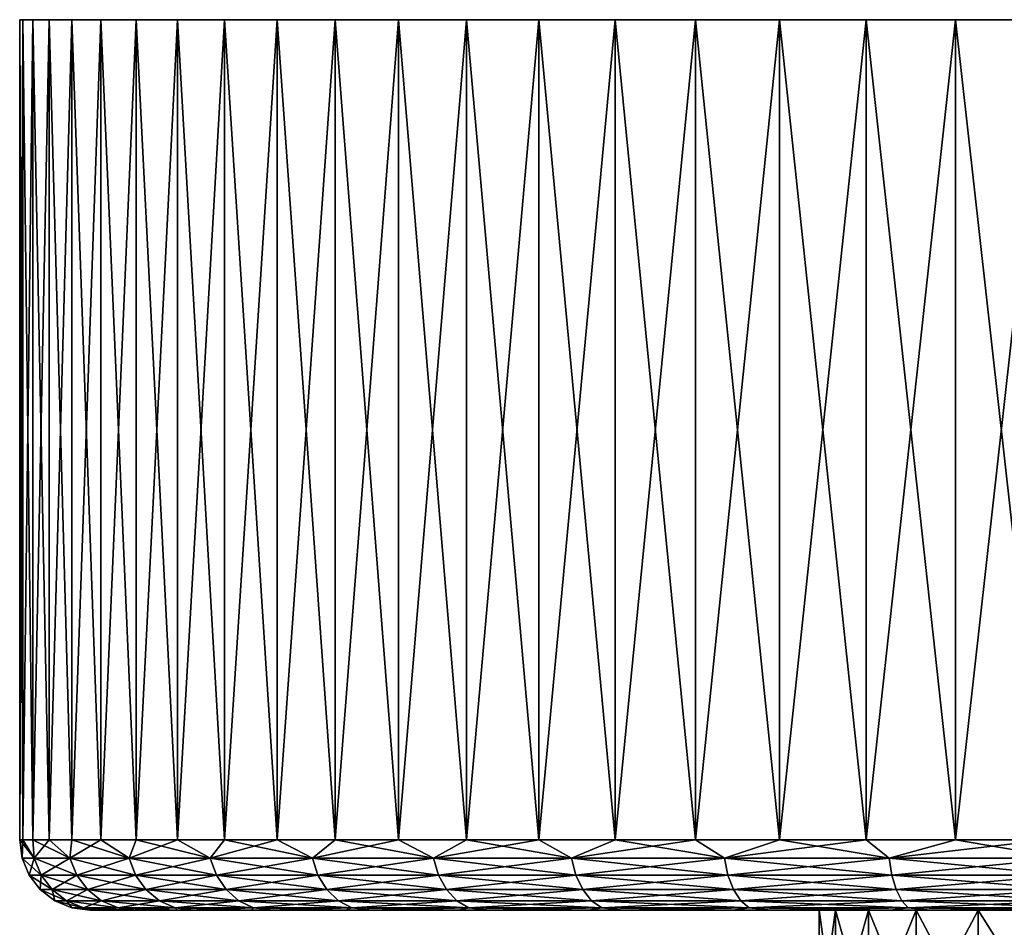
# Model space of a CAD drawing. Header units: metres. Extents: x -105 to 105, y -117 to 62.
# Tile 375 of 382: x 45 to 66, y 42 to 62. Entities that reach past the tile are written whole.
import ezdxf

# ---------------------------------------------------------------- set-up
doc = ezdxf.new("R2010")
doc.units = ezdxf.units.M
doc.layers.add('solid_509432_AD150_SW0001_01', color=7, linetype='CONTINUOUS')

msp = doc.modelspace()

# ---------------------------------------------------------------- linework, layer by layer
at = {"layer": 'solid_509432_AD150_SW0001_01'}
for points in [[(104.930061, 61.700001, -1.597275), (45.069939, 61.700001, -1.597273), (45, 61.700001, 0.45)], [(45, 44.200001, 0.45), (45, 61.700001, 0.45), (45.069939, 61.700001, -1.597273)], [(105, 61.700001, 0.45), (104.930061, 61.700001, -1.597275), (45, 61.700001, 0.45)], [(45.069939, 61.700001, 2.497275), (105, 61.700001, 0.45), (45, 61.700001, 0.45)], [(45.069939, 44.200001, 2.497272), (45.069939, 61.700001, 2.497275), (45, 61.700001, 0.45)], [(45.069939, 44.200001, 2.497272), (45, 61.700001, 0.45), (45, 44.200001, 0.45)], [(45, 44.200001, 0.45), (45.069939, 61.700001, -1.597273), (45.069939, 44.200001, -1.597285)], [(104.720581, 61.700001, -3.635005), (45.279423, 61.700001, -3.635), (45.069939, 61.700001, -1.597273)], [(45.069939, 44.200001, -1.597285), (45.069939, 61.700001, -1.597273), (45.279423, 61.700001, -3.635)], [(104.930061, 61.700001, -1.597275), (104.720581, 61.700001, -3.635005), (45.069939, 61.700001, -1.597273)], [(45.069939, 44.200001, -1.597285), (45.279423, 61.700001, -3.635), (45.279423, 44.200001, -3.635012)], [(45.069939, 61.700001, 2.497275), (104.930061, 61.700001, 2.497273), (105, 61.700001, 0.45)], [(45.069939, 61.700001, 2.497275), (45.279423, 61.700001, 4.535005), (104.930061, 61.700001, 2.497273)], [(45.279423, 44.200001, 4.534999), (45.279423, 61.700001, 4.535005), (45.069939, 61.700001, 2.497275)], [(45.069939, 44.200001, 2.497272), (45.279423, 44.200001, 4.534999), (45.069939, 61.700001, 2.497275)], [(104.37252, 61.700001, -5.653689), (45.62748, 61.700001, -5.653682), (45.279423, 61.700001, -3.635)], [(45.279423, 44.200001, -3.635012), (45.279423, 61.700001, -3.635), (45.62748, 61.700001, -5.653682)], [(104.720581, 61.700001, -3.635005), (104.37252, 61.700001, -5.653689), (45.279423, 61.700001, -3.635)], [(45.279423, 44.200001, -3.635012), (45.62748, 61.700001, -5.653682), (45.62748, 44.200001, -5.653692)], [(45.279423, 61.700001, 4.535005), (104.720581, 61.700001, 4.535), (104.930061, 61.700001, 2.497273)], [(45.279423, 61.700001, 4.535005), (45.62748, 61.700001, 6.553689), (104.720581, 61.700001, 4.535)], [(45.627476, 44.200001, 6.553679), (45.62748, 61.700001, 6.553689), (45.279423, 61.700001, 4.535005)], [(45.279423, 44.200001, 4.534999), (45.627476, 44.200001, 6.553679), (45.279423, 61.700001, 4.535005)], [(45.627476, 44.200001, 6.553679), (46.11248, 44.200001, 8.543902), (45.62748, 61.700001, 6.553689)], [(103.887512, 61.700001, -7.643916), (46.112484, 61.700001, -7.643906), (45.62748, 61.700001, -5.653682)], [(45.62748, 44.200001, -5.653692), (45.62748, 61.700001, -5.653682), (46.112484, 61.700001, -7.643906)], [(104.37252, 61.700001, -5.653689), (103.887512, 61.700001, -7.643916), (45.62748, 61.700001, -5.653682)], [(45.62748, 44.200001, -5.653692), (46.112484, 61.700001, -7.643906), (46.112484, 44.200001, -7.643915)], [(45.62748, 61.700001, 6.553689), (104.37252, 61.700001, 6.553682), (104.720581, 61.700001, 4.535)], [(45.62748, 61.700001, 6.553689), (46.112484, 61.700001, 8.543916), (104.37252, 61.700001, 6.553682)], [(46.11248, 44.200001, 8.543902), (46.112484, 61.700001, 8.543916), (45.62748, 61.700001, 6.553689)], [(46.11248, 44.200001, 8.543902), (46.73217, 44.200001, 10.496387), (46.112484, 61.700001, 8.543916)], [(103.267822, 61.700001, -9.596402), (46.732174, 61.700001, -9.596392), (46.112484, 61.700001, -7.643906)], [(46.112484, 44.200001, -7.643915), (46.112484, 61.700001, -7.643906), (46.732174, 61.700001, -9.596392)], [(103.887512, 61.700001, -7.643916), (103.267822, 61.700001, -9.596402), (46.112484, 61.700001, -7.643906)], [(46.112484, 44.200001, -7.643915), (46.732174, 61.700001, -9.596392), (46.732178, 44.200001, -9.596399)], [(46.112484, 61.700001, 8.543916), (103.88752, 61.700001, 8.543906), (104.37252, 61.700001, 6.553682)], [(46.112484, 61.700001, 8.543916), (46.732178, 61.700001, 10.496403), (103.88752, 61.700001, 8.543906)], [(46.73217, 44.200001, 10.496387), (46.732178, 61.700001, 10.496403), (46.112484, 61.700001, 8.543916)], [(46.73217, 44.200001, 10.496387), (47.483662, 44.200001, 12.402031), (46.732178, 61.700001, 10.496403)], [(102.516335, 61.700001, -11.502048), (47.483662, 61.700001, -11.502037), (46.732174, 61.700001, -9.596392)], [(46.732178, 44.200001, -9.596399), (46.732174, 61.700001, -9.596392), (47.483662, 61.700001, -11.502037)], [(103.267822, 61.700001, -9.596402), (102.516335, 61.700001, -11.502048), (46.732174, 61.700001, -9.596392)], [(46.732178, 44.200001, -9.596399), (47.483662, 61.700001, -11.502037), (47.483665, 44.200001, -11.502043)], [(46.732178, 61.700001, 10.496403), (103.26783, 61.700001, 10.496392), (103.88752, 61.700001, 8.543906)], [(46.732178, 61.700001, 10.496403), (47.483669, 61.700001, 12.402048), (103.26783, 61.700001, 10.496392)], [(47.483662, 44.200001, 12.402031), (47.483669, 61.700001, 12.402048), (46.732178, 61.700001, 10.496403)], [(101.636551, 61.700001, -13.351965), (48.363445, 61.700001, -13.351954), (47.483662, 61.700001, -11.502037)], [(47.483665, 44.200001, -11.502043), (47.483662, 61.700001, -11.502037), (48.363445, 61.700001, -13.351954)], [(102.516335, 61.700001, -11.502048), (101.636551, 61.700001, -13.351965), (47.483662, 61.700001, -11.502037)], [(47.483662, 44.200001, 12.402031), (48.363441, 44.200001, 14.251949), (47.483669, 61.700001, 12.402048)], [(47.483665, 44.200001, -11.502043), (48.363445, 61.700001, -13.351954), (48.363449, 44.200001, -13.351961)], [(47.483669, 61.700001, 12.402048), (102.516335, 61.700001, 12.402037), (103.26783, 61.700001, 10.496392)], [(47.483669, 61.700001, 12.402048), (48.363449, 61.700001, 14.251966), (102.516335, 61.700001, 12.402037)], [(48.363441, 44.200001, 14.251949), (48.363449, 61.700001, 14.251966), (47.483669, 61.700001, 12.402048)], [(48.363441, 44.200001, 14.251949), (49.367416, 44.200001, 16.037516), (48.363449, 61.700001, 14.251966)], [(100.632576, 61.700001, -15.137531), (49.367416, 61.700001, -15.137519), (48.363445, 61.700001, -13.351954)], [(48.363449, 44.200001, -13.351961), (48.363445, 61.700001, -13.351954), (49.367416, 61.700001, -15.137519)], [(101.636551, 61.700001, -13.351965), (100.632576, 61.700001, -15.137531), (48.363445, 61.700001, -13.351954)], [(48.363449, 44.200001, -13.351961), (49.367416, 61.700001, -15.137519), (49.367424, 44.200001, -15.137527)], [(48.363449, 61.700001, 14.251966), (101.636559, 61.700001, 14.251953), (102.516335, 61.700001, 12.402037)], [(48.363449, 61.700001, 14.251966), (49.367424, 61.700001, 16.037531), (101.636559, 61.700001, 14.251953)], [(49.367416, 44.200001, 16.037516), (49.367424, 61.700001, 16.037531), (48.363449, 61.700001, 14.251966)], [(99.509087, 61.700001, -16.850422), (50.490906, 61.700001, -16.85041), (49.367416, 61.700001, -15.137519)], [(49.367424, 44.200001, -15.137527), (49.367416, 61.700001, -15.137519), (50.490906, 61.700001, -16.85041)], [(100.632576, 61.700001, -15.137531), (99.509087, 61.700001, -16.850422), (49.367416, 61.700001, -15.137519)], [(49.367416, 44.200001, 16.037516), (50.490902, 44.200001, 17.750408), (49.367424, 61.700001, 16.037531)], [(49.367424, 44.200001, -15.137527), (50.490906, 61.700001, -16.85041), (50.49091, 44.200001, -16.850418)], [(49.367424, 61.700001, 16.037531), (100.632584, 61.700001, 16.037519), (101.636559, 61.700001, 14.251953)], [(49.367424, 61.700001, 16.037531), (50.49091, 61.700001, 17.750422), (100.632584, 61.700001, 16.037519)], [(50.490902, 44.200001, 17.750408), (50.49091, 61.700001, 17.750422), (49.367424, 61.700001, 16.037531)], [(50.490902, 44.200001, 17.750408), (51.728661, 44.200001, 19.382637), (50.49091, 61.700001, 17.750422)], [(98.271332, 61.700001, -18.482649), (51.728664, 61.700001, -18.482639), (50.490906, 61.700001, -16.85041)], [(50.49091, 44.200001, -16.850418), (50.490906, 61.700001, -16.85041), (51.728664, 61.700001, -18.482639)], [(99.509087, 61.700001, -16.850422), (98.271332, 61.700001, -18.482649), (50.490906, 61.700001, -16.85041)], [(50.49091, 44.200001, -16.850418), (51.728664, 61.700001, -18.482639), (51.728668, 44.200001, -18.482647)], [(50.49091, 61.700001, 17.750422), (99.509094, 61.700001, 17.75041), (100.632584, 61.700001, 16.037519)], [(50.49091, 61.700001, 17.750422), (51.728668, 61.700001, 19.382648), (99.509094, 61.700001, 17.75041)], [(51.728661, 44.200001, 19.382637), (51.728668, 61.700001, 19.382648), (50.49091, 61.700001, 17.750422)], [(51.728661, 44.200001, 19.382637), (53.074921, 44.200001, 20.926592), (51.728668, 61.700001, 19.382648)], [(96.925072, 61.700001, -20.026604), (53.074924, 61.700001, -20.026596), (51.728664, 61.700001, -18.482639)], [(51.728668, 44.200001, -18.482647), (51.728664, 61.700001, -18.482639), (53.074924, 61.700001, -20.026596)], [(98.271332, 61.700001, -18.482649), (96.925072, 61.700001, -20.026604), (51.728664, 61.700001, -18.482639)], [(51.728668, 44.200001, -18.482647), (53.074924, 61.700001, -20.026596), (53.074928, 44.200001, -20.026602)], [(51.728668, 61.700001, 19.382648), (98.271339, 61.700001, 19.382639), (99.509094, 61.700001, 17.75041)], [(51.728668, 61.700001, 19.382648), (53.074928, 61.700001, 20.926603), (98.271339, 61.700001, 19.382639)], [(53.074921, 44.200001, 20.926592), (53.074928, 61.700001, 20.926603), (51.728668, 61.700001, 19.382648)], [(53.074921, 44.200001, 20.926592), (54.523403, 44.200001, 22.375076), (53.074928, 61.700001, 20.926603)], [(95.476585, 61.700001, -21.475086), (54.523407, 61.700001, -21.47508), (53.074924, 61.700001, -20.026596)], [(53.074928, 44.200001, -20.026602), (53.074924, 61.700001, -20.026596), (54.523407, 61.700001, -21.47508)], [(96.925072, 61.700001, -20.026604), (95.476585, 61.700001, -21.475086), (53.074924, 61.700001, -20.026596)], [(53.074928, 44.200001, -20.026602), (54.523407, 61.700001, -21.47508), (54.523415, 44.200001, -21.475086)], [(53.074928, 61.700001, 20.926603), (96.925079, 61.700001, 20.926596), (98.271339, 61.700001, 19.382639)], [(53.074928, 61.700001, 20.926603), (54.523415, 61.700001, 22.375088), (96.925079, 61.700001, 20.926596)], [(54.523403, 44.200001, 22.375076), (54.523415, 61.700001, 22.375088), (53.074928, 61.700001, 20.926603)], [(54.523403, 44.200001, 22.375076), (56.06736, 44.200001, 23.721336), (54.523415, 61.700001, 22.375088)], [(93.932632, 61.700001, -22.821344), (56.067364, 61.700001, -22.821341), (54.523407, 61.700001, -21.47508)], [(54.523415, 44.200001, -21.475086), (54.523407, 61.700001, -21.47508), (56.067364, 61.700001, -22.821341)], [(95.476585, 61.700001, -21.475086), (93.932632, 61.700001, -22.821344), (54.523407, 61.700001, -21.47508)], [(54.523415, 44.200001, -21.475086), (56.067364, 61.700001, -22.821341), (56.067368, 44.200001, -22.821344)], [(54.523415, 61.700001, 22.375088), (95.476593, 61.700001, 22.37508), (96.925079, 61.700001, 20.926596)], [(54.523415, 61.700001, 22.375088), (56.067368, 61.700001, 23.721346), (95.476593, 61.700001, 22.37508)], [(56.06736, 44.200001, 23.721336), (56.067368, 61.700001, 23.721346), (54.523415, 61.700001, 22.375088)], [(56.06736, 44.200001, 23.721336), (57.699589, 44.200001, 24.959095), (56.067368, 61.700001, 23.721346)], [(92.3004, 61.700001, -24.059101), (57.699593, 61.700001, -24.059097), (56.067364, 61.700001, -22.821341)], [(56.067368, 44.200001, -22.821344), (56.067364, 61.700001, -22.821341), (57.699593, 61.700001, -24.059097)], [(93.932632, 61.700001, -22.821344), (92.3004, 61.700001, -24.059101), (56.067364, 61.700001, -22.821341)], [(56.067368, 44.200001, -22.821344), (57.699593, 61.700001, -24.059097), (57.699596, 44.200001, -24.059103)], [(56.067368, 61.700001, 23.721346), (93.932632, 61.700001, 23.72134), (95.476593, 61.700001, 22.37508)], [(56.067368, 61.700001, 23.721346), (57.699596, 61.700001, 24.959101), (93.932632, 61.700001, 23.72134)], [(57.699589, 44.200001, 24.959095), (57.699596, 61.700001, 24.959101), (56.067368, 61.700001, 23.721346)], [(57.699589, 44.200001, 24.959095), (59.412479, 44.200001, 26.082581), (57.699596, 61.700001, 24.959101)], [(90.587517, 61.700001, -25.182585), (59.412483, 61.700001, -25.182583), (57.699593, 61.700001, -24.059097)], [(57.699596, 44.200001, -24.059103), (57.699593, 61.700001, -24.059097), (59.412483, 61.700001, -25.182583)], [(92.3004, 61.700001, -24.059101), (90.587517, 61.700001, -25.182585), (57.699593, 61.700001, -24.059097)], [(57.699596, 44.200001, -24.059103), (59.412483, 61.700001, -25.182583), (59.412491, 44.200001, -25.182587)], [(57.699596, 61.700001, 24.959101), (92.300407, 61.700001, 24.959099), (93.932632, 61.700001, 23.72134)], [(57.699596, 61.700001, 24.959101), (59.412487, 61.700001, 26.082584), (92.300407, 61.700001, 24.959099)], [(59.412479, 44.200001, 26.082581), (59.412487, 61.700001, 26.082584), (57.699596, 61.700001, 24.959101)], [(59.412479, 44.200001, 26.082581), (61.198044, 44.200001, 27.086554), (59.412487, 61.700001, 26.082584)], [(88.801949, 61.700001, -26.186558), (61.198048, 61.700001, -26.186558), (59.412483, 61.700001, -25.182583)], [(59.412491, 44.200001, -25.182587), (59.412483, 61.700001, -25.182583), (61.198048, 61.700001, -26.186558)], [(90.587517, 61.700001, -25.182585), (88.801949, 61.700001, -26.186558), (59.412483, 61.700001, -25.182583)], [(59.412487, 61.700001, 26.082584), (90.587517, 61.700001, 26.082582), (92.300407, 61.700001, 24.959099)], [(59.412487, 61.700001, 26.082584), (61.198051, 61.700001, 27.086557), (90.587517, 61.700001, 26.082582)], [(61.198044, 44.200001, 27.086554), (61.198051, 61.700001, 27.086557), (59.412487, 61.700001, 26.082584)], [(59.412491, 44.200001, -25.182587), (61.198048, 61.700001, -26.186558), (61.198055, 44.200001, -26.18656)], [(61.198044, 44.200001, 27.086554), (63.047962, 44.200001, 27.966337), (61.198051, 61.700001, 27.086557)], [(86.952034, 61.700001, -27.066339), (63.04797, 61.700001, -27.066339), (61.198048, 61.700001, -26.186558)], [(61.198055, 44.200001, -26.18656), (61.198048, 61.700001, -26.186558), (63.04797, 61.700001, -27.066339)], [(88.801949, 61.700001, -26.186558), (86.952034, 61.700001, -27.066339), (61.198048, 61.700001, -26.186558)], [(61.198051, 61.700001, 27.086557), (88.801949, 61.700001, 27.086557), (90.587517, 61.700001, 26.082582)], [(61.198051, 61.700001, 27.086557), (63.04797, 61.700001, 27.966339), (88.801949, 61.700001, 27.086557)], [(63.047962, 44.200001, 27.966337), (63.04797, 61.700001, 27.966339), (61.198051, 61.700001, 27.086557)], [(61.198055, 44.200001, -26.18656), (63.04797, 61.700001, -27.066339), (63.047974, 44.200001, -27.066341)], [(63.047962, 44.200001, 27.966337), (64.953606, 44.200001, 28.717827), (63.04797, 61.700001, 27.966339)], [(85.046387, 61.700001, -27.817827), (64.953613, 61.700001, -27.817827), (63.04797, 61.700001, -27.066339)], [(63.047974, 44.200001, -27.066341), (63.04797, 61.700001, -27.066339), (64.953613, 61.700001, -27.817827)], [(86.952034, 61.700001, -27.066339), (85.046387, 61.700001, -27.817827), (63.04797, 61.700001, -27.066339)], [(63.04797, 61.700001, 27.966339), (86.952034, 61.700001, 27.966339), (88.801949, 61.700001, 27.086557)], [(63.04797, 61.700001, 27.966339), (64.953613, 61.700001, 28.717829), (86.952034, 61.700001, 27.966339)], [(64.953606, 44.200001, 28.717827), (64.953613, 61.700001, 28.717829), (63.04797, 61.700001, 27.966339)], [(63.047974, 44.200001, -27.066341), (64.953613, 61.700001, -27.817827), (64.953621, 44.200001, -27.817831)], [(64.953606, 44.200001, 28.717827), (66.90609, 44.200001, 29.337517), (64.953613, 61.700001, 28.717829)], [(83.093903, 61.700001, -28.437519), (66.906097, 61.700001, -28.437519), (64.953613, 61.700001, -27.817827)], [(64.953621, 44.200001, -27.817831), (64.953613, 61.700001, -27.817827), (66.906097, 61.700001, -28.437519)], [(85.046387, 61.700001, -27.817827), (83.093903, 61.700001, -28.437519), (64.953613, 61.700001, -27.817827)], [(64.953613, 61.700001, 28.717829), (85.046387, 61.700001, 28.717829), (86.952034, 61.700001, 27.966339)], [(64.953613, 61.700001, 28.717829), (66.906097, 61.700001, 29.337519), (85.046387, 61.700001, 28.717829)], [(66.90609, 44.200001, 29.337517), (66.906097, 61.700001, 29.337519), (64.953613, 61.700001, 28.717829)], [(64.953621, 44.200001, -27.817831), (66.906097, 61.700001, -28.437519), (66.906105, 44.200001, -28.437521)], [(45.051113, 43.811771, 0.45), (45, 44.200001, 0.45), (45.069939, 44.200001, -1.597285)], [(45.307327, 43.811771, 4.359114), (45, 44.200001, 0.45), (45.051113, 43.811771, 0.45)], [(45.307327, 43.811771, 4.359114), (45.069939, 44.200001, 2.497272), (45, 44.200001, 0.45)], [(45.307327, 43.811771, -3.459114), (45.051113, 43.811771, 0.45), (45.069939, 44.200001, -1.597285)], [(45.307327, 43.811771, -3.459114), (45.069939, 44.200001, -1.597285), (45.279423, 44.200001, -3.635012)], [(45.307327, 43.811771, 4.359114), (45.279423, 44.200001, 4.534999), (45.069939, 44.200001, 2.497272)], [(45.307327, 43.811771, -3.459114), (45.279423, 44.200001, -3.635012), (45.62748, 44.200001, -5.653692)], [(46.071594, 43.811771, 8.201343), (45.627476, 44.200001, 6.553679), (45.279423, 44.200001, 4.534999)], [(45.307327, 43.811771, 4.359114), (46.071594, 43.811771, 8.201343), (45.279423, 44.200001, 4.534999)], [(46.071594, 43.811771, -7.301343), (45.307327, 43.811771, -3.459114), (45.62748, 44.200001, -5.653692)], [(46.071594, 43.811771, 8.201343), (46.11248, 44.200001, 8.543902), (45.627476, 44.200001, 6.553679)], [(46.071594, 43.811771, -7.301343), (45.62748, 44.200001, -5.653692), (46.112484, 44.200001, -7.643915)], [(46.071594, 43.811771, -7.301343), (46.112484, 44.200001, -7.643915), (46.732178, 44.200001, -9.596399)], [(47.330833, 43.811771, -11.010943), (46.071594, 43.811771, -7.301343), (46.732178, 44.200001, -9.596399)], [(46.071594, 43.811771, 8.201343), (47.330833, 43.811771, 11.910944), (46.11248, 44.200001, 8.543902)], [(47.330833, 43.811771, 11.910944), (46.73217, 44.200001, 10.496387), (46.11248, 44.200001, 8.543902)], [(47.330833, 43.811771, 11.910944), (47.483662, 44.200001, 12.402031), (46.73217, 44.200001, 10.496387)], [(47.330833, 43.811771, -11.010943), (46.732178, 44.200001, -9.596399), (47.483665, 44.200001, -11.502043)], [(47.330833, 43.811771, -11.010943), (47.483665, 44.200001, -11.502043), (48.363449, 44.200001, -13.351961)], [(49.063503, 43.811771, -14.524445), (47.330833, 43.811771, -11.010943), (48.363449, 44.200001, -13.351961)], [(47.330833, 43.811771, 11.910944), (49.063503, 43.811771, 15.424444), (47.483662, 44.200001, 12.402031)], [(49.063503, 43.811771, 15.424444), (48.363441, 44.200001, 14.251949), (47.483662, 44.200001, 12.402031)], [(49.063503, 43.811771, 15.424444), (49.367416, 44.200001, 16.037516), (48.363441, 44.200001, 14.251949)], [(49.063503, 43.811771, -14.524445), (48.363449, 44.200001, -13.351961), (49.367424, 44.200001, -15.137527)], [(49.063503, 43.811771, -14.524445), (49.367424, 44.200001, -15.137527), (50.49091, 44.200001, -16.850418)], [(51.239948, 43.811771, -17.781729), (49.063503, 43.811771, -14.524445), (50.49091, 44.200001, -16.850418)], [(49.063503, 43.811771, 15.424444), (51.239948, 43.811771, 18.681728), (49.367416, 44.200001, 16.037516)], [(51.239948, 43.811771, 18.681728), (50.490902, 44.200001, 17.750408), (49.367416, 44.200001, 16.037516)], [(51.239948, 43.811771, 18.681728), (51.728661, 44.200001, 19.382637), (50.490902, 44.200001, 17.750408)], [(51.239948, 43.811771, -17.781729), (50.49091, 44.200001, -16.850418), (51.728668, 44.200001, -18.482647)], [(51.239948, 43.811771, -17.781729), (51.728668, 44.200001, -18.482647), (53.074928, 44.200001, -20.026602)], [(53.822937, 43.811771, -20.727062), (51.239948, 43.811771, -17.781729), (53.074928, 44.200001, -20.026602)], [(51.239948, 43.811771, 18.681728), (53.822937, 43.811771, 21.627062), (51.728661, 44.200001, 19.382637)], [(53.822937, 43.811771, 21.627062), (53.074921, 44.200001, 20.926592), (51.728661, 44.200001, 19.382637)], [(53.822937, 43.811771, 21.627062), (54.523403, 44.200001, 22.375076), (53.074921, 44.200001, 20.926592)], [(53.822937, 43.811771, -20.727062), (53.074928, 44.200001, -20.026602), (54.523415, 44.200001, -21.475086)], [(53.822937, 43.811771, -20.727062), (54.523415, 44.200001, -21.475086), (56.067368, 44.200001, -22.821344)], [(56.768272, 43.811771, -23.310051), (53.822937, 43.811771, -20.727062), (56.067368, 44.200001, -22.821344)], [(53.822937, 43.811771, 21.627062), (56.768272, 43.811771, 24.210051), (54.523403, 44.200001, 22.375076)], [(56.768272, 43.811771, 24.210051), (56.06736, 44.200001, 23.721336), (54.523403, 44.200001, 22.375076)], [(56.768272, 43.811771, 24.210051), (57.699589, 44.200001, 24.959095), (56.06736, 44.200001, 23.721336)], [(56.768272, 43.811771, -23.310051), (56.067368, 44.200001, -22.821344), (57.699596, 44.200001, -24.059103)], [(56.768272, 43.811771, -23.310051), (57.699596, 44.200001, -24.059103), (59.412491, 44.200001, -25.182587)], [(60.025555, 43.811771, -25.486498), (56.768272, 43.811771, -23.310051), (59.412491, 44.200001, -25.182587)], [(56.768272, 43.811771, 24.210051), (60.025555, 43.811771, 26.386499), (57.699589, 44.200001, 24.959095)], [(60.025555, 43.811771, 26.386499), (59.412479, 44.200001, 26.082581), (57.699589, 44.200001, 24.959095)], [(60.025555, 43.811771, 26.386499), (61.198044, 44.200001, 27.086554), (59.412479, 44.200001, 26.082581)], [(60.025555, 43.811771, -25.486498), (59.412491, 44.200001, -25.182587), (61.198055, 44.200001, -26.18656)], [(60.025555, 43.811771, -25.486498), (61.198055, 44.200001, -26.18656), (63.047974, 44.200001, -27.066341)], [(63.539055, 43.811771, -27.219166), (60.025555, 43.811771, -25.486498), (63.047974, 44.200001, -27.066341)], [(60.025555, 43.811771, 26.386499), (63.539055, 43.811771, 28.119165), (61.198044, 44.200001, 27.086554)], [(63.539055, 43.811771, 28.119165), (63.047962, 44.200001, 27.966337), (61.198044, 44.200001, 27.086554)], [(63.539055, 43.811771, 28.119165), (64.953606, 44.200001, 28.717827), (63.047962, 44.200001, 27.966337)], [(63.539055, 43.811771, -27.219166), (63.047974, 44.200001, -27.066341), (64.953621, 44.200001, -27.817831)], [(63.539055, 43.811771, -27.219166), (64.953621, 44.200001, -27.817831), (66.906105, 44.200001, -28.437521)], [(67.248657, 43.811771, -28.478405), (63.539055, 43.811771, -27.219166), (66.906105, 44.200001, -28.437521)], [(63.539055, 43.811771, 28.119165), (67.248657, 43.811771, 29.378405), (64.953606, 44.200001, 28.717827)], [(67.248657, 43.811771, 29.378405), (66.90609, 44.200001, 29.337517), (64.953606, 44.200001, 28.717827)], [(45.201157, 43.449661, 0.45), (45.051113, 43.811771, 0.45), (45.307327, 43.811771, -3.459114)], [(45.456093, 43.449661, 4.33953), (45.051113, 43.811771, 0.45), (45.201157, 43.449661, 0.45)], [(45.456093, 43.449661, 4.33953), (45.307327, 43.811771, 4.359114), (45.051113, 43.811771, 0.45)], [(45.456093, 43.449661, -3.439529), (45.201157, 43.449661, 0.45), (45.307327, 43.811771, -3.459114)], [(45.456093, 43.449661, -3.439529), (45.307327, 43.811771, -3.459114), (46.071594, 43.811771, -7.301343)], [(46.21653, 43.449661, 8.162508), (46.071594, 43.811771, 8.201343), (45.307327, 43.811771, 4.359114)], [(46.21653, 43.449661, 8.162508), (45.307327, 43.811771, 4.359114), (45.456093, 43.449661, 4.33953)], [(45.456093, 43.449661, -3.439529), (46.071594, 43.811771, -7.301343), (46.21653, 43.449661, -7.262508)], [(46.21653, 43.449661, -7.262508), (46.071594, 43.811771, -7.301343), (47.330833, 43.811771, -11.010943)], [(47.46946, 43.449661, 11.853523), (47.330833, 43.811771, 11.910944), (46.071594, 43.811771, 8.201343)], [(47.46946, 43.449661, 11.853523), (46.071594, 43.811771, 8.201343), (46.21653, 43.449661, 8.162508)], [(46.21653, 43.449661, -7.262508), (47.330833, 43.811771, -11.010943), (47.46946, 43.449661, -10.953523)], [(47.46946, 43.449661, -10.953523), (47.330833, 43.811771, -11.010943), (49.063503, 43.811771, -14.524445)], [(49.193447, 43.449661, 15.349421), (49.063503, 43.811771, 15.424444), (47.330833, 43.811771, 11.910944)], [(49.193447, 43.449661, 15.349421), (47.330833, 43.811771, 11.910944), (47.46946, 43.449661, 11.853523)], [(47.46946, 43.449661, -10.953523), (49.063503, 43.811771, -14.524445), (49.193447, 43.449661, -14.449421)], [(49.193447, 43.449661, -14.449421), (49.063503, 43.811771, -14.524445), (51.239948, 43.811771, -17.781729)], [(51.35899, 43.449661, 18.590385), (51.239948, 43.811771, 18.681728), (49.063503, 43.811771, 15.424444)], [(51.35899, 43.449661, 18.590385), (49.063503, 43.811771, 15.424444), (49.193447, 43.449661, 15.349421)], [(49.193447, 43.449661, -14.449421), (51.239948, 43.811771, -17.781729), (51.35899, 43.449661, -17.690386)], [(51.35899, 43.449661, -17.690386), (51.239948, 43.811771, -17.781729), (53.822937, 43.811771, -20.727062)], [(53.929035, 43.449661, 21.520964), (53.822937, 43.811771, 21.627062), (51.239948, 43.811771, 18.681728)], [(53.929035, 43.449661, 21.520964), (51.239948, 43.811771, 18.681728), (51.35899, 43.449661, 18.590385)], [(51.35899, 43.449661, -17.690386), (53.822937, 43.811771, -20.727062), (53.929035, 43.449661, -20.620962)], [(53.929035, 43.449661, -20.620962), (53.822937, 43.811771, -20.727062), (56.768272, 43.811771, -23.310051)], [(56.859615, 43.449661, 24.091011), (56.768272, 43.811771, 24.210051), (53.822937, 43.811771, 21.627062)], [(56.859615, 43.449661, 24.091011), (53.822937, 43.811771, 21.627062), (53.929035, 43.449661, 21.520964)], [(53.929035, 43.449661, -20.620962), (56.768272, 43.811771, -23.310051), (56.859615, 43.449661, -23.191011)], [(56.859615, 43.449661, -23.191011), (56.768272, 43.811771, -23.310051), (60.025555, 43.811771, -25.486498)], [(60.100578, 43.449661, 26.256554), (60.025555, 43.811771, 26.386499), (56.768272, 43.811771, 24.210051)], [(60.100578, 43.449661, 26.256554), (56.768272, 43.811771, 24.210051), (56.859615, 43.449661, 24.091011)], [(56.859615, 43.449661, -23.191011), (60.025555, 43.811771, -25.486498), (60.100578, 43.449661, -25.356554)], [(60.100578, 43.449661, -25.356554), (60.025555, 43.811771, -25.486498), (63.539055, 43.811771, -27.219166)], [(63.596478, 43.449661, 27.980539), (63.539055, 43.811771, 28.119165), (60.025555, 43.811771, 26.386499)], [(63.596478, 43.449661, 27.980539), (60.025555, 43.811771, 26.386499), (60.100578, 43.449661, 26.256554)], [(60.100578, 43.449661, -25.356554), (63.539055, 43.811771, -27.219166), (63.596478, 43.449661, -27.08054)], [(63.596478, 43.449661, -27.08054), (63.539055, 43.811771, -27.219166), (67.248657, 43.811771, -28.478405)], [(67.287491, 43.449661, 29.233471), (67.248657, 43.811771, 29.378405), (63.539055, 43.811771, 28.119165)], [(67.287491, 43.449661, 29.233471), (63.539055, 43.811771, 28.119165), (63.596478, 43.449661, 27.980539)], [(63.596478, 43.449661, -27.08054), (67.248657, 43.811771, -28.478405), (67.287491, 43.449661, -28.333471)], [(45.456093, 43.449661, -3.439529), (45.439896, 43.138786, 0.45), (45.201157, 43.449661, 0.45)], [(45.692787, 43.138786, 4.308368), (45.201157, 43.449661, 0.45), (45.439896, 43.138786, 0.45)], [(45.456093, 43.449661, 4.33953), (45.201157, 43.449661, 0.45), (45.692787, 43.138786, 4.308368)], [(45.456093, 43.449661, -3.439529), (45.692787, 43.138786, -3.408368), (45.439896, 43.138786, 0.45)], [(45.456093, 43.449661, -3.439529), (46.21653, 43.449661, -7.262508), (45.692787, 43.138786, -3.408368)], [(45.456093, 43.449661, 4.33953), (45.692787, 43.138786, 4.308368), (46.447132, 43.138786, 8.100718)], [(46.21653, 43.449661, 8.162508), (45.456093, 43.449661, 4.33953), (46.447132, 43.138786, 8.100718)], [(46.21653, 43.449661, -7.262508), (46.447132, 43.138786, -7.200718), (45.692787, 43.138786, -3.408368)], [(46.21653, 43.449661, -7.262508), (47.46946, 43.449661, -10.953523), (46.447132, 43.138786, -7.200718)], [(46.21653, 43.449661, 8.162508), (46.447132, 43.138786, 8.100718), (47.690025, 43.138786, 11.762162)], [(47.46946, 43.449661, 11.853523), (46.21653, 43.449661, 8.162508), (47.690025, 43.138786, 11.762162)], [(47.46946, 43.449661, -10.953523), (47.690025, 43.138786, -10.862163), (46.447132, 43.138786, -7.200718)], [(47.46946, 43.449661, -10.953523), (49.193447, 43.449661, -14.449421), (47.690025, 43.138786, -10.862163)], [(47.46946, 43.449661, 11.853523), (47.690025, 43.138786, 11.762162), (49.4002, 43.138786, 15.230052)], [(49.193447, 43.449661, 15.349421), (47.46946, 43.449661, 11.853523), (49.4002, 43.138786, 15.230052)], [(49.193447, 43.449661, -14.449421), (49.4002, 43.138786, -14.330052), (47.690025, 43.138786, -10.862163)], [(49.193447, 43.449661, -14.449421), (51.35899, 43.449661, -17.690386), (49.4002, 43.138786, -14.330052)], [(49.193447, 43.449661, 15.349421), (49.4002, 43.138786, 15.230052), (51.548393, 43.138786, 18.445051)], [(51.35899, 43.449661, 18.590385), (49.193447, 43.449661, 15.349421), (51.548393, 43.138786, 18.445051)], [(51.35899, 43.449661, -17.690386), (51.548393, 43.138786, -17.545052), (49.4002, 43.138786, -14.330052)], [(51.35899, 43.449661, -17.690386), (53.929035, 43.449661, -20.620962), (51.548393, 43.138786, -17.545052)], [(51.35899, 43.449661, 18.590385), (51.548393, 43.138786, 18.445051), (54.097851, 43.138786, 21.35215)], [(53.929035, 43.449661, 21.520964), (51.35899, 43.449661, 18.590385), (54.097851, 43.138786, 21.35215)], [(53.929035, 43.449661, -20.620962), (54.097851, 43.138786, -20.45215), (51.548393, 43.138786, -17.545052)], [(53.929035, 43.449661, -20.620962), (56.859615, 43.449661, -23.191011), (54.097851, 43.138786, -20.45215)], [(53.929035, 43.449661, 21.520964), (54.097851, 43.138786, 21.35215), (57.004948, 43.138786, 23.901608)], [(56.859615, 43.449661, 24.091011), (53.929035, 43.449661, 21.520964), (57.004948, 43.138786, 23.901608)], [(56.859615, 43.449661, -23.191011), (57.004948, 43.138786, -23.001608), (54.097851, 43.138786, -20.45215)], [(56.859615, 43.449661, -23.191011), (60.100578, 43.449661, -25.356554), (57.004948, 43.138786, -23.001608)], [(56.859615, 43.449661, 24.091011), (57.004948, 43.138786, 23.901608), (60.219948, 43.138786, 26.049801)], [(60.100578, 43.449661, 26.256554), (56.859615, 43.449661, 24.091011), (60.219948, 43.138786, 26.049801)], [(60.100578, 43.449661, -25.356554), (60.219948, 43.138786, -25.149801), (57.004948, 43.138786, -23.001608)], [(60.100578, 43.449661, -25.356554), (63.596478, 43.449661, -27.08054), (60.219948, 43.138786, -25.149801)], [(60.100578, 43.449661, 26.256554), (60.219948, 43.138786, 26.049801), (63.68784, 43.138786, 27.759975)], [(63.596478, 43.449661, 27.980539), (60.100578, 43.449661, 26.256554), (63.68784, 43.138786, 27.759975)], [(63.596478, 43.449661, -27.08054), (63.68784, 43.138786, -26.859976), (60.219948, 43.138786, -25.149801)], [(63.596478, 43.449661, -27.08054), (67.287491, 43.449661, -28.333471), (63.68784, 43.138786, -26.859976)], [(63.596478, 43.449661, 27.980539), (63.68784, 43.138786, 27.759975), (67.349281, 43.138786, 29.002869)], [(67.287491, 43.449661, 29.233471), (63.596478, 43.449661, 27.980539), (67.349281, 43.138786, 29.002869)], [(67.287491, 43.449661, -28.333471), (67.349281, 43.138786, -28.102869), (63.68784, 43.138786, -26.859976)], [(45.692787, 43.138786, -3.408368), (45.751022, 42.900372, 0.45), (45.439896, 43.138786, 0.45)], [(46.001251, 42.900372, 4.267758), (45.439896, 43.138786, 0.45), (45.751022, 42.900372, 0.45)], [(45.692787, 43.138786, 4.308368), (45.439896, 43.138786, 0.45), (46.001251, 42.900372, 4.267758)], [(45.692787, 43.138786, -3.408368), (46.001251, 42.900372, -3.367758), (45.751022, 42.900372, 0.45)], [(45.692787, 43.138786, -3.408368), (46.447132, 43.138786, -7.200718), (46.001251, 42.900372, -3.367758)], [(45.692787, 43.138786, 4.308368), (46.001251, 42.900372, 4.267758), (46.747654, 42.900372, 8.020193)], [(46.447132, 43.138786, 8.100718), (45.692787, 43.138786, 4.308368), (46.747654, 42.900372, 8.020193)], [(46.447132, 43.138786, -7.200718), (46.747654, 42.900372, -7.120193), (46.001251, 42.900372, -3.367758)], [(46.447132, 43.138786, -7.200718), (47.690025, 43.138786, -10.862163), (46.747654, 42.900372, -7.120193)], [(46.447132, 43.138786, 8.100718), (46.747654, 42.900372, 8.020193), (47.977467, 42.900372, 11.6431)], [(47.690025, 43.138786, 11.762162), (46.447132, 43.138786, 8.100718), (47.977467, 42.900372, 11.6431)], [(47.690025, 43.138786, -10.862163), (47.977467, 42.900372, -10.7431), (46.747654, 42.900372, -7.120193)], [(47.690025, 43.138786, -10.862163), (49.4002, 43.138786, -14.330052), (47.977467, 42.900372, -10.7431)], [(47.690025, 43.138786, 11.762162), (47.977467, 42.900372, 11.6431), (49.66964, 42.900372, 15.07449)], [(49.4002, 43.138786, 15.230052), (47.690025, 43.138786, 11.762162), (49.66964, 42.900372, 15.07449)], [(49.4002, 43.138786, -14.330052), (49.66964, 42.900372, -14.17449), (47.977467, 42.900372, -10.7431)], [(49.4002, 43.138786, -14.330052), (51.548393, 43.138786, -17.545052), (49.66964, 42.900372, -14.17449)], [(49.4002, 43.138786, 15.230052), (49.66964, 42.900372, 15.07449), (51.795223, 42.900372, 18.255651)], [(51.548393, 43.138786, 18.445051), (49.4002, 43.138786, 15.230052), (51.795223, 42.900372, 18.255651)], [(51.548393, 43.138786, -17.545052), (51.795223, 42.900372, -17.35565), (49.66964, 42.900372, -14.17449)], [(51.548393, 43.138786, -17.545052), (54.097851, 43.138786, -20.45215), (51.795223, 42.900372, -17.35565)], [(51.548393, 43.138786, 18.445051), (51.795223, 42.900372, 18.255651), (54.317848, 42.900372, 21.132153)], [(54.097851, 43.138786, 21.35215), (51.548393, 43.138786, 18.445051), (54.317848, 42.900372, 21.132153)], [(54.097851, 43.138786, -20.45215), (54.317848, 42.900372, -20.232151), (51.795223, 42.900372, -17.35565)], [(54.097851, 43.138786, -20.45215), (57.004948, 43.138786, -23.001608), (54.317848, 42.900372, -20.232151)], [(54.097851, 43.138786, 21.35215), (54.317848, 42.900372, 21.132153), (57.194351, 42.900372, 23.654776)], [(57.004948, 43.138786, 23.901608), (54.097851, 43.138786, 21.35215), (57.194351, 42.900372, 23.654776)], [(57.004948, 43.138786, -23.001608), (57.194351, 42.900372, -22.754776), (54.317848, 42.900372, -20.232151)], [(57.004948, 43.138786, -23.001608), (60.219948, 43.138786, -25.149801), (57.194351, 42.900372, -22.754776)], [(57.004948, 43.138786, 23.901608), (57.194351, 42.900372, 23.654776), (60.375511, 42.900372, 25.780359)], [(60.219948, 43.138786, 26.049801), (57.004948, 43.138786, 23.901608), (60.375511, 42.900372, 25.780359)], [(60.219948, 43.138786, -25.149801), (60.375511, 42.900372, -24.88036), (57.194351, 42.900372, -22.754776)], [(60.219948, 43.138786, -25.149801), (63.68784, 43.138786, -26.859976), (60.375511, 42.900372, -24.88036)], [(60.219948, 43.138786, 26.049801), (60.375511, 42.900372, 25.780359), (63.8069, 42.900372, 27.472534)], [(63.68784, 43.138786, 27.759975), (60.219948, 43.138786, 26.049801), (63.8069, 42.900372, 27.472534)], [(63.68784, 43.138786, -26.859976), (63.8069, 42.900372, -26.572533), (60.375511, 42.900372, -24.88036)], [(63.68784, 43.138786, -26.859976), (67.349281, 43.138786, -28.102869), (63.8069, 42.900372, -26.572533)], [(63.68784, 43.138786, 27.759975), (63.8069, 42.900372, 27.472534), (67.42981, 42.900372, 28.702345)], [(67.349281, 43.138786, 29.002869), (63.68784, 43.138786, 27.759975), (67.42981, 42.900372, 28.702345)], [(67.349281, 43.138786, -28.102869), (67.42981, 42.900372, -27.802345), (63.8069, 42.900372, -26.572533)], [(46.001251, 42.900372, -3.367758), (46.113289, 42.750706, 0.45), (45.751022, 42.900372, 0.45)], [(46.36042, 42.750706, 4.220472), (45.751022, 42.900372, 0.45), (46.113289, 42.750706, 0.45)], [(46.001251, 42.900372, 4.267758), (45.751022, 42.900372, 0.45), (46.36042, 42.750706, 4.220472)], [(46.001251, 42.900372, -3.367758), (46.36042, 42.750706, -3.320472), (46.113289, 42.750706, 0.45)], [(46.001251, 42.900372, -3.367758), (46.747654, 42.900372, -7.120193), (46.36042, 42.750706, -3.320472)], [(46.001251, 42.900372, 4.267758), (46.36042, 42.750706, 4.220472), (47.09758, 42.750706, 7.926431)], [(46.747654, 42.900372, 8.020193), (46.001251, 42.900372, 4.267758), (47.09758, 42.750706, 7.926431)], [(46.747654, 42.900372, -7.120193), (47.09758, 42.750706, -7.026431), (46.36042, 42.750706, -3.320472)], [(46.747654, 42.900372, -7.120193), (47.977467, 42.900372, -10.7431), (47.09758, 42.750706, -7.026431)], [(46.747654, 42.900372, 8.020193), (47.09758, 42.750706, 7.926431), (48.31216, 42.750706, 11.504466)], [(47.977467, 42.900372, 11.6431), (46.747654, 42.900372, 8.020193), (48.31216, 42.750706, 11.504466)], [(47.977467, 42.900372, -10.7431), (48.31216, 42.750706, -10.604465), (47.09758, 42.750706, -7.026431)], [(47.977467, 42.900372, -10.7431), (49.66964, 42.900372, -14.17449), (48.31216, 42.750706, -10.604465)], [(47.977467, 42.900372, 11.6431), (48.31216, 42.750706, 11.504466), (49.983376, 42.750706, 14.893355)], [(49.66964, 42.900372, 15.07449), (47.977467, 42.900372, 11.6431), (49.983376, 42.750706, 14.893355)], [(49.66964, 42.900372, -14.17449), (49.983376, 42.750706, -13.993356), (48.31216, 42.750706, -10.604465)], [(49.66964, 42.900372, -14.17449), (51.795223, 42.900372, -17.35565), (49.983376, 42.750706, -13.993356)], [(49.66964, 42.900372, 15.07449), (49.983376, 42.750706, 14.893355), (52.08263, 42.750706, 18.035116)], [(51.795223, 42.900372, 18.255651), (49.66964, 42.900372, 15.07449), (52.08263, 42.750706, 18.035116)], [(51.795223, 42.900372, -17.35565), (52.08263, 42.750706, -17.135115), (49.983376, 42.750706, -13.993356)], [(51.795223, 42.900372, -17.35565), (54.317848, 42.900372, -20.232151), (52.08263, 42.750706, -17.135115)], [(51.795223, 42.900372, 18.255651), (52.08263, 42.750706, 18.035116), (54.574009, 42.750706, 20.87599)], [(54.317848, 42.900372, 21.132153), (51.795223, 42.900372, 18.255651), (54.574009, 42.750706, 20.87599)], [(54.317848, 42.900372, -20.232151), (54.574009, 42.750706, -19.975988), (52.08263, 42.750706, -17.135115)], [(54.317848, 42.900372, -20.232151), (57.194351, 42.900372, -22.754776), (54.574009, 42.750706, -19.975988)], [(54.317848, 42.900372, 21.132153), (54.574009, 42.750706, 20.87599), (57.414883, 42.750706, 23.367369)], [(57.194351, 42.900372, 23.654776), (54.317848, 42.900372, 21.132153), (57.414883, 42.750706, 23.367369)], [(57.194351, 42.900372, -22.754776), (57.414883, 42.750706, -22.467369), (54.574009, 42.750706, -19.975988)], [(57.194351, 42.900372, -22.754776), (60.375511, 42.900372, -24.88036), (57.414883, 42.750706, -22.467369)], [(57.194351, 42.900372, 23.654776), (57.414883, 42.750706, 23.367369), (60.556644, 42.750706, 25.466625)], [(60.375511, 42.900372, 25.780359), (57.194351, 42.900372, 23.654776), (60.556644, 42.750706, 25.466625)], [(60.375511, 42.900372, -24.88036), (60.556644, 42.750706, -24.566626), (57.414883, 42.750706, -22.467369)], [(60.375511, 42.900372, -24.88036), (63.8069, 42.900372, -26.572533), (60.556644, 42.750706, -24.566626)], [(60.375511, 42.900372, 25.780359), (60.556644, 42.750706, 25.466625), (63.945534, 42.750706, 27.13784)], [(63.8069, 42.900372, 27.472534), (60.375511, 42.900372, 25.780359), (63.945534, 42.750706, 27.13784)], [(63.8069, 42.900372, -26.572533), (63.945534, 42.750706, -26.237841), (60.556644, 42.750706, -24.566626)], [(63.8069, 42.900372, -26.572533), (67.42981, 42.900372, -27.802345), (63.945534, 42.750706, -26.237841)], [(63.8069, 42.900372, 27.472534), (63.945534, 42.750706, 27.13784), (67.523567, 42.750706, 28.352421)], [(67.42981, 42.900372, 28.702345), (63.8069, 42.900372, 27.472534), (67.523567, 42.750706, 28.352421)], [(67.42981, 42.900372, -27.802345), (67.523567, 42.750706, -27.452421), (63.945534, 42.750706, -26.237841)], [(46.113289, 42.750706, 0.45), (46.500053, 42.700001, 0.45), (46.748589, 42.700001, 4.206022)], [(46.113289, 42.750706, 0.45), (46.36042, 42.750706, -3.320472), (46.500053, 42.700001, 0.45)], [(46.36042, 42.750706, 4.220472), (46.113289, 42.750706, 0.45), (46.748589, 42.700001, 4.206022)], [(46.36042, 42.750706, -3.320472), (46.532219, 42.700001, -0.905409), (46.500053, 42.700001, 0.45)], [(47.09758, 42.750706, 7.926431), (46.36042, 42.750706, 4.220472), (46.748589, 42.700001, 4.206022)], [(46.36042, 42.750706, -3.320472), (47.261932, 42.700001, -6.09538), (46.701389, 42.700001, -2.932989)], [(46.36042, 42.750706, -3.320472), (47.09758, 42.750706, -7.026431), (47.261932, 42.700001, -6.09538)], [(46.36042, 42.750706, -3.320472), (46.701389, 42.700001, -2.932989), (46.532219, 42.700001, -0.905409)], [(62.397797, 42.700001, 3.641311), (46.748589, 42.700001, 4.206022), (46.500053, 42.700001, 0.45)], [(62.044403, 42.700001, -0.623532), (46.500053, 42.700001, 0.45), (46.532219, 42.700001, -0.905409)], [(62.044403, 42.700001, 1.523531), (62.397797, 42.700001, 3.641311), (46.500053, 42.700001, 0.45)], [(62.044403, 42.700001, -0.623532), (62.044403, 42.700001, 1.523531), (46.500053, 42.700001, 0.45)], [(62.397797, 42.700001, -2.741311), (46.532219, 42.700001, -0.905409), (46.701389, 42.700001, -2.932989)], [(62.397797, 42.700001, -2.741311), (62.044403, 42.700001, -0.623532), (46.532219, 42.700001, -0.905409)], [(63.094948, 42.700001, -4.77204), (46.701389, 42.700001, -2.932989), (47.261932, 42.700001, -6.09538)], [(63.094948, 42.700001, -4.77204), (62.397797, 42.700001, -2.741311), (46.701389, 42.700001, -2.932989)], [(47.09758, 42.750706, 7.926431), (46.748589, 42.700001, 4.206022), (47.490704, 42.700001, 7.89906)], [(64.116837, 42.700001, 7.560326), (47.490704, 42.700001, 7.89906), (46.748589, 42.700001, 4.206022)], [(63.094948, 42.700001, 5.67204), (64.116837, 42.700001, 7.560326), (46.748589, 42.700001, 4.206022)], [(62.397797, 42.700001, 3.641311), (63.094948, 42.700001, 5.67204), (46.748589, 42.700001, 4.206022)], [(48.31216, 42.750706, 11.504466), (47.09758, 42.750706, 7.926431), (47.490704, 42.700001, 7.89906)], [(47.09758, 42.750706, -7.026431), (48.368145, 42.700001, -9.698611), (47.261932, 42.700001, -6.09538)], [(47.09758, 42.750706, -7.026431), (48.31216, 42.750706, -10.604465), (48.368145, 42.700001, -9.698611)], [(64.116837, 42.700001, -6.660326), (47.261932, 42.700001, -6.09538), (48.368145, 42.700001, -9.698611)], [(64.116837, 42.700001, -6.660326), (63.094948, 42.700001, -4.77204), (47.261932, 42.700001, -6.09538)], [(48.31216, 42.750706, 11.504466), (47.490704, 42.700001, 7.89906), (48.713375, 42.700001, 11.461958)], [(67.015236, 42.700001, 10.708827), (48.713375, 42.700001, 11.461958), (47.490704, 42.700001, 7.89906)], [(65.435593, 42.700001, 9.254661), (67.015236, 42.700001, 10.708827), (47.490704, 42.700001, 7.89906)], [(64.116837, 42.700001, 7.560326), (65.435593, 42.700001, 9.254661), (47.490704, 42.700001, 7.89906)], [(49.983376, 42.750706, 14.893355), (48.31216, 42.750706, 11.504466), (48.713375, 42.700001, 11.461958)], [(48.31216, 42.750706, -10.604465), (49.939171, 42.700001, -13.122209), (48.368145, 42.700001, -9.698611)], [(48.31216, 42.750706, -10.604465), (49.983376, 42.750706, -13.993356), (49.939171, 42.700001, -13.122209)], [(67.015236, 42.700001, -9.808826), (48.368145, 42.700001, -9.698611), (49.939171, 42.700001, -13.122209)], [(65.435593, 42.700001, -8.35466), (64.116837, 42.700001, -6.660326), (48.368145, 42.700001, -9.698611)], [(67.015236, 42.700001, -9.808826), (65.435593, 42.700001, -8.35466), (48.368145, 42.700001, -9.698611)], [(49.983376, 42.750706, 14.893355), (48.713375, 42.700001, 11.461958), (50.395241, 42.700001, 14.832484)], [(75, 42.700001, 13.45), (50.395241, 42.700001, 14.832484), (48.713375, 42.700001, 11.461958)], [(72.860268, 42.700001, 13.272696), (75, 42.700001, 13.45), (48.713375, 42.700001, 11.461958)], [(70.778908, 42.700001, 12.745625), (72.860268, 42.700001, 13.272696), (48.713375, 42.700001, 11.461958)], [(68.812683, 42.700001, 11.883159), (70.778908, 42.700001, 12.745625), (48.713375, 42.700001, 11.461958)], [(67.015236, 42.700001, 10.708827), (68.812683, 42.700001, 11.883159), (48.713375, 42.700001, 11.461958)], [(49.983376, 42.750706, -13.993356), (51.947983, 42.700001, -16.308716), (49.939171, 42.700001, -13.122209)], [(49.939171, 42.700001, -13.122209), (51.947983, 42.700001, -16.308716), (99.604759, 42.700001, -13.932485)], [(75, 42.700001, -12.55), (49.939171, 42.700001, -13.122209), (99.604759, 42.700001, -13.932485)], [(68.812683, 42.700001, -10.983159), (67.015236, 42.700001, -9.808826), (49.939171, 42.700001, -13.122209)], [(70.778908, 42.700001, -11.845624), (68.812683, 42.700001, -10.983159), (49.939171, 42.700001, -13.122209)], [(72.860268, 42.700001, -12.372697), (70.778908, 42.700001, -11.845624), (49.939171, 42.700001, -13.122209)], [(75, 42.700001, -12.55), (72.860268, 42.700001, -12.372697), (49.939171, 42.700001, -13.122209)], [(52.08263, 42.750706, 18.035116), (49.983376, 42.750706, 14.893355), (50.395241, 42.700001, 14.832484)], [(49.983376, 42.750706, -13.993356), (52.08263, 42.750706, -17.135115), (51.947983, 42.700001, -16.308716)], [(52.08263, 42.750706, 18.035116), (50.395241, 42.700001, 14.832484), (52.506931, 42.700001, 17.951765)], [(98.052017, 42.700001, 17.208715), (52.506931, 42.700001, 17.951765), (50.395241, 42.700001, 14.832484)], [(100.060829, 42.700001, 14.022208), (98.052017, 42.700001, 17.208715), (50.395241, 42.700001, 14.832484)], [(75, 42.700001, 13.45), (100.060829, 42.700001, 14.022208), (50.395241, 42.700001, 14.832484)], [(52.08263, 42.750706, -17.135115), (54.359497, 42.700001, -19.202471), (51.947983, 42.700001, -16.308716)], [(51.947983, 42.700001, -16.308716), (97.493073, 42.700001, -17.051764), (99.604759, 42.700001, -13.932485)], [(51.947983, 42.700001, -16.308716), (54.359497, 42.700001, -19.202471), (97.493073, 42.700001, -17.051764)], [(54.574009, 42.750706, 20.87599), (52.08263, 42.750706, 18.035116), (52.506931, 42.700001, 17.951765)], [(52.08263, 42.750706, -17.135115), (54.574009, 42.750706, -19.975988), (54.359497, 42.700001, -19.202471)], [(54.574009, 42.750706, 20.87599), (52.506931, 42.700001, 17.951765), (55.011551, 42.700001, 20.76531)], [(95.640503, 42.700001, 20.10247), (55.011551, 42.700001, 20.76531), (52.506931, 42.700001, 17.951765)], [(98.052017, 42.700001, 17.208715), (95.640503, 42.700001, 20.10247), (52.506931, 42.700001, 17.951765)], [(54.574009, 42.750706, -19.975988), (57.131588, 42.700001, -21.752922), (54.359497, 42.700001, -19.202471)], [(54.359497, 42.700001, -19.202471), (94.988449, 42.700001, -19.865309), (97.493073, 42.700001, -17.051764)], [(54.359497, 42.700001, -19.202471), (57.131588, 42.700001, -21.752922), (94.988449, 42.700001, -19.865309)], [(57.414883, 42.750706, 23.367369), (54.574009, 42.750706, 20.87599), (55.011551, 42.700001, 20.76531)], [(54.574009, 42.750706, -19.975988), (57.414883, 42.750706, -22.467369), (57.131588, 42.700001, -21.752922)], [(57.414883, 42.750706, 23.367369), (55.011551, 42.700001, 20.76531), (57.865353, 42.700001, 23.223972)], [(92.868416, 42.700001, 22.652924), (57.865353, 42.700001, 23.223972), (55.011551, 42.700001, 20.76531)], [(95.640503, 42.700001, 20.10247), (92.868416, 42.700001, 22.652924), (55.011551, 42.700001, 20.76531)], [(57.414883, 42.750706, -22.467369), (60.215828, 42.700001, -23.915514), (57.131588, 42.700001, -21.752922)], [(57.131588, 42.700001, -21.752922), (92.134651, 42.700001, -22.323973), (94.988449, 42.700001, -19.865309)], [(57.131588, 42.700001, -21.752922), (60.215828, 42.700001, -23.915514), (92.134651, 42.700001, -22.323973)], [(60.556644, 42.750706, 25.466625), (57.414883, 42.750706, 23.367369), (57.865353, 42.700001, 23.223972)], [(57.414883, 42.750706, -22.467369), (60.556644, 42.750706, -24.566626), (60.215828, 42.700001, -23.915514)], [(60.556644, 42.750706, 25.466625), (57.865353, 42.700001, 23.223972), (61.01849, 42.700001, 25.284801)], [(89.784172, 42.700001, 24.815514), (61.01849, 42.700001, 25.284801), (57.865353, 42.700001, 23.223972)], [(92.868416, 42.700001, 22.652924), (89.784172, 42.700001, 24.815514), (57.865353, 42.700001, 23.223972)], [(60.556644, 42.750706, -24.566626), (63.558327, 42.700001, -25.652454), (60.215828, 42.700001, -23.915514)], [(60.215828, 42.700001, -23.915514), (88.981514, 42.700001, -24.3848), (92.134651, 42.700001, -22.323973)], [(60.215828, 42.700001, -23.915514), (63.558327, 42.700001, -25.652454), (88.981514, 42.700001, -24.3848)], [(63.945534, 42.750706, 27.13784), (60.556644, 42.750706, 25.466625), (61.01849, 42.700001, 25.284801)], [(60.556644, 42.750706, -24.566626), (63.945534, 42.750706, -26.237841), (63.558327, 42.700001, -25.652454)], [(63.945534, 42.750706, 27.13784), (61.01849, 42.700001, 25.284801), (64.415878, 42.700001, 26.911791)], [(86.441673, 42.700001, 26.552454), (64.415878, 42.700001, 26.911791), (61.01849, 42.700001, 25.284801)], [(89.784172, 42.700001, 24.815514), (86.441673, 42.700001, 26.552454), (61.01849, 42.700001, 25.284801)], [(62.397797, 42.700001, -2.741311), (62.397797, 40.200001, -2.741311), (62.044403, 40.200001, -0.623532)], [(62.044403, 42.700001, -0.623532), (62.044403, 40.200001, -0.623532), (62.044403, 40.200001, 1.523531)], [(62.397797, 42.700001, -2.741311), (62.044403, 40.200001, -0.623532), (62.044403, 42.700001, -0.623532)], [(62.044403, 42.700001, 1.523531), (62.044403, 40.200001, 1.523531), (62.397797, 40.200001, 3.641311)], [(62.044403, 42.700001, -0.623532), (62.044403, 40.200001, 1.523531), (62.044403, 42.700001, 1.523531)], [(62.044403, 42.700001, 1.523531), (62.397797, 40.200001, 3.641311), (62.397797, 42.700001, 3.641311)], [(63.094948, 42.700001, -4.77204), (63.094948, 40.200001, -4.77204), (62.397797, 40.200001, -2.741311)], [(63.094948, 42.700001, -4.77204), (62.397797, 40.200001, -2.741311), (62.397797, 42.700001, -2.741311)], [(62.397797, 42.700001, 3.641311), (62.397797, 40.200001, 3.641311), (63.094948, 40.200001, 5.67204)], [(62.397797, 42.700001, 3.641311), (63.094948, 40.200001, 5.67204), (63.094948, 42.700001, 5.67204)], [(64.116837, 42.700001, -6.660326), (64.116837, 40.200001, -6.660326), (63.094948, 40.200001, -4.77204)], [(64.116837, 42.700001, -6.660326), (63.094948, 40.200001, -4.77204), (63.094948, 42.700001, -4.77204)], [(63.094948, 42.700001, 5.67204), (63.094948, 40.200001, 5.67204), (64.116837, 40.200001, 7.560326)], [(63.094948, 42.700001, 5.67204), (64.116837, 40.200001, 7.560326), (64.116837, 42.700001, 7.560326)], [(63.945534, 42.750706, -26.237841), (67.100693, 42.700001, -26.933405), (63.558327, 42.700001, -25.652454)], [(63.558327, 42.700001, -25.652454), (85.584122, 42.700001, -26.011791), (88.981514, 42.700001, -24.3848)], [(63.558327, 42.700001, -25.652454), (67.100693, 42.700001, -26.933405), (85.584122, 42.700001, -26.011791)], [(67.523567, 42.750706, 28.352421), (63.945534, 42.750706, 27.13784), (64.415878, 42.700001, 26.911791)], [(63.945534, 42.750706, -26.237841), (67.523567, 42.750706, -27.452421), (67.100693, 42.700001, -26.933405)], [(65.435593, 42.700001, -8.35466), (65.435593, 40.200001, -8.35466), (64.116837, 40.200001, -6.660326)], [(65.435593, 42.700001, -8.35466), (64.116837, 40.200001, -6.660326), (64.116837, 42.700001, -6.660326)], [(64.116837, 42.700001, 7.560326), (64.116837, 40.200001, 7.560326), (65.435593, 40.200001, 9.254661)], [(64.116837, 42.700001, 7.560326), (65.435593, 40.200001, 9.254661), (65.435593, 42.700001, 9.254661)], [(67.523567, 42.750706, 28.352421), (64.415878, 42.700001, 26.911791), (67.998154, 42.700001, 28.076511)], [(82.899307, 42.700001, 27.833405), (67.998154, 42.700001, 28.076511), (64.415878, 42.700001, 26.911791)], [(86.441673, 42.700001, 26.552454), (82.899307, 42.700001, 27.833405), (64.415878, 42.700001, 26.911791)], [(67.015236, 42.700001, -9.808826), (67.015236, 40.200001, -9.808826), (65.435593, 40.200001, -8.35466)], [(67.015236, 42.700001, -9.808826), (65.435593, 40.200001, -8.35466), (65.435593, 42.700001, -8.35466)], [(65.435593, 42.700001, 9.254661), (65.435593, 40.200001, 9.254661), (67.015236, 40.200001, 10.708827)], [(65.435593, 42.700001, 9.254661), (67.015236, 40.200001, 10.708827), (67.015236, 42.700001, 10.708827)]]:
    msp.add_3dface(points, dxfattribs=at)

doc.saveas('drawing.dxf')
